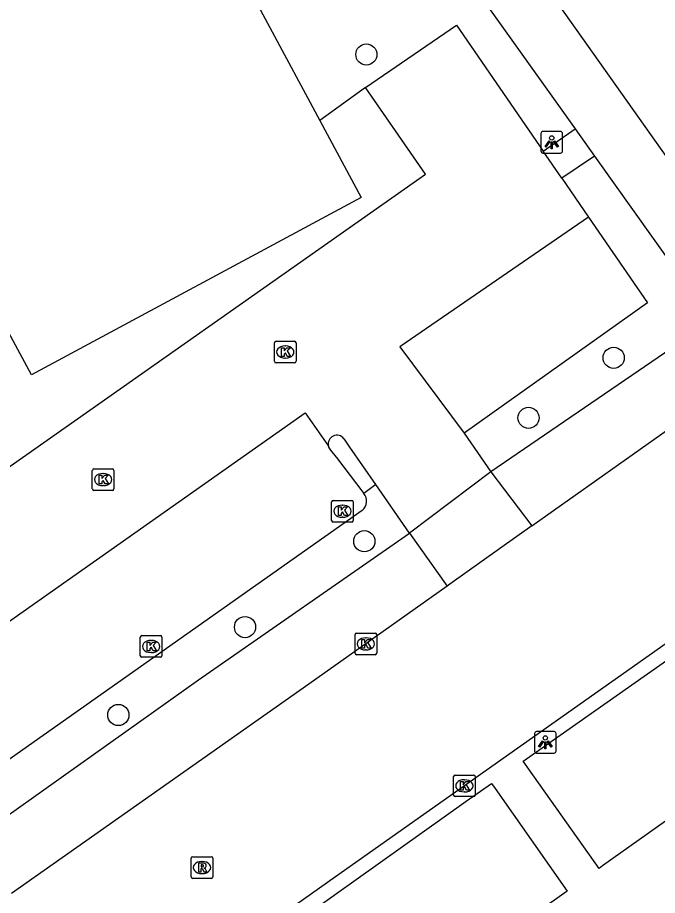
# Model space of a CAD drawing. Extents: x 159353 to 160616, y 385893 to 387321.
# Drawn here: x 160007.2 to 160036.78, y 387095.74 to 387136.3 of the extents above; entities that cross this region are included whole.
import ezdxf

# ---------------------------------------------------------------- set-up
doc = ezdxf.new("R2010")
doc.units = 0
for name, color, linetype in [('IMGEO_Boom', 7, 'Continuous'), ('IMGEO_Haag', 7, 'Continuous'), ('IMGEO_Kolk', 7, 'Continuous'), ('IMGEO_Lichtpunt', 7, 'Continuous'), ('IMGEO_Pand', 7, 'Continuous'), ('IMGEO_Parkeervlak_open', 7, 'Continuous'), ('IMGEO_Rijbaan_lokaal_gesloten', 7, 'Continuous'), ('IMGEO_Rijbaan_lokaal_open', 7, 'Continuous'), ('IMGEO_Rioolput', 7, 'Continuous'), ('IMGEO_Voetpad_open', 7, 'Continuous')]:
    doc.layers.add(name, color=color, linetype=linetype)

msp = doc.modelspace()

# ---------------------------------------------------------------- linework, layer by layer
at = {"layer": 'IMGEO_Boom'}
for centre in [(160023.329, 387134.591), (160034.759, 387120.579), (160030.823, 387117.805), (160023.233, 387112.104), (160017.721, 387108.137), (160011.861, 387104.077)]:
    msp.add_circle(centre, 0.489, dxfattribs=at)
at = {"layer": 'IMGEO_Haag'}
msp.add_lwpolyline([(160023.759, 387114.731), (160023.205, 387114.315)], dxfattribs=at)
at = {"layer": 'IMGEO_Kolk'}
for p, q in [((160019.079, 387120.419), (160019.079, 387121.271)), ((160019.154, 387121.345), (160020.006, 387121.345)), ((160020.08, 387121.271), (160020.08, 387120.419)), ((160019.567, 387121.125), (160019.592, 387121.125)), ((160019.59, 387120.565), (160019.565, 387120.565)), ((160020.006, 387120.345), (160019.154, 387120.345)), ((160010.66, 387114.526), (160010.66, 387115.378)), ((160010.735, 387115.452), (160011.587, 387115.452)), ((160011.148, 387115.232), (160011.173, 387115.232)), ((160011.661, 387115.378), (160011.661, 387114.526)), ((160011.587, 387114.452), (160010.735, 387114.452)), ((160011.171, 387114.672), (160011.146, 387114.672)), ((160021.722, 387113.065), (160021.722, 387113.917)), ((160021.797, 387113.991), (160022.649, 387113.991)), ((160022.723, 387113.917), (160022.723, 387113.065)), ((160022.21, 387113.771), (160022.235, 387113.771)), ((160022.233, 387113.211), (160022.208, 387113.211)), ((160022.649, 387112.991), (160021.797, 387112.991)), ((160022.803, 387106.936), (160022.803, 387107.788)), ((160022.878, 387107.862), (160023.73, 387107.862)), ((160023.804, 387107.788), (160023.804, 387106.936)), ((160012.878, 387106.815), (160012.878, 387107.667)), ((160012.953, 387107.741), (160013.805, 387107.741)), ((160013.366, 387107.521), (160013.391, 387107.521)), ((160013.879, 387107.667), (160013.879, 387106.815)), ((160023.291, 387107.642), (160023.316, 387107.642)), ((160023.314, 387107.082), (160023.289, 387107.082)), ((160013.805, 387106.741), (160012.953, 387106.741)), ((160013.389, 387106.961), (160013.364, 387106.961)), ((160023.73, 387106.862), (160022.878, 387106.862)), ((160027.431, 387101.303), (160028.283, 387101.303)), ((160027.356, 387100.377), (160027.356, 387101.229)), ((160027.844, 387101.083), (160027.869, 387101.083)), ((160028.357, 387101.229), (160028.357, 387100.377)), ((160027.867, 387100.523), (160027.842, 387100.523)), ((160028.283, 387100.303), (160027.431, 387100.303))]:
    msp.add_line(p, q, dxfattribs=at)
for points in [[(160019.079, 387120.419), (160019.079, 387121.271)], [(160019.154, 387121.345), (160020.006, 387121.345)], [(160020.08, 387121.271), (160020.08, 387120.419)], [(160019.4, 387121.045), (160019.523, 387121.045), (160019.523, 387120.894), (160019.653, 387121.045), (160019.817, 387121.045), (160019.671, 387120.894), (160019.824, 387120.645), (160019.672, 387120.645), (160019.587, 387120.809), (160019.523, 387120.742), (160019.523, 387120.645), (160019.4, 387120.645), (160019.4, 387121.045)], [(160020.006, 387120.345), (160019.154, 387120.345)], [(160010.66, 387114.526), (160010.66, 387115.378)], [(160010.735, 387115.452), (160011.587, 387115.452)], [(160010.981, 387115.152), (160011.104, 387115.152), (160011.104, 387115.001), (160011.234, 387115.152), (160011.398, 387115.152), (160011.252, 387115.001), (160011.405, 387114.752), (160011.253, 387114.752), (160011.168, 387114.916), (160011.104, 387114.849), (160011.104, 387114.752), (160010.981, 387114.752), (160010.981, 387115.152)], [(160011.661, 387115.378), (160011.661, 387114.526)], [(160011.587, 387114.452), (160010.735, 387114.452)], [(160021.722, 387113.065), (160021.722, 387113.917)], [(160021.797, 387113.991), (160022.649, 387113.991)], [(160022.723, 387113.917), (160022.723, 387113.065)], [(160022.043, 387113.691), (160022.166, 387113.691), (160022.166, 387113.54), (160022.296, 387113.691), (160022.46, 387113.691), (160022.314, 387113.54), (160022.467, 387113.291), (160022.315, 387113.291), (160022.23, 387113.455), (160022.166, 387113.388), (160022.166, 387113.291), (160022.043, 387113.291), (160022.043, 387113.691)], [(160022.649, 387112.991), (160021.797, 387112.991)], [(160022.803, 387106.936), (160022.803, 387107.788)], [(160022.878, 387107.862), (160023.73, 387107.862)], [(160023.804, 387107.788), (160023.804, 387106.936)], [(160012.878, 387106.815), (160012.878, 387107.667)], [(160012.953, 387107.741), (160013.805, 387107.741)], [(160013.199, 387107.441), (160013.322, 387107.441), (160013.322, 387107.29), (160013.452, 387107.441), (160013.616, 387107.441), (160013.47, 387107.29), (160013.623, 387107.041), (160013.471, 387107.041), (160013.386, 387107.205), (160013.322, 387107.138), (160013.322, 387107.041), (160013.199, 387107.041), (160013.199, 387107.441)], [(160013.879, 387107.667), (160013.879, 387106.815)], [(160023.124, 387107.562), (160023.247, 387107.562), (160023.247, 387107.411), (160023.377, 387107.562), (160023.541, 387107.562), (160023.395, 387107.411), (160023.548, 387107.162), (160023.396, 387107.162), (160023.311, 387107.326), (160023.247, 387107.259), (160023.247, 387107.162), (160023.124, 387107.162), (160023.124, 387107.562)], [(160013.805, 387106.741), (160012.953, 387106.741)], [(160023.73, 387106.862), (160022.878, 387106.862)], [(160027.431, 387101.303), (160028.283, 387101.303)], [(160027.356, 387100.377), (160027.356, 387101.229)], [(160027.677, 387101.003), (160027.8, 387101.003), (160027.8, 387100.852), (160027.93, 387101.003), (160028.094, 387101.003), (160027.948, 387100.852), (160028.101, 387100.603), (160027.949, 387100.603), (160027.864, 387100.767), (160027.8, 387100.7), (160027.8, 387100.603), (160027.677, 387100.603), (160027.677, 387101.003)], [(160028.357, 387101.229), (160028.357, 387100.377)], [(160028.283, 387100.303), (160027.431, 387100.303)]]:
    msp.add_lwpolyline(points, dxfattribs=at)
for centre, start, end in [((160019.156, 387121.269), 91.552, 178.448), ((160019.156, 387121.269), 91.552, 178.448), ((160020.004, 387121.269), 1.552, 88.448), ((160020.004, 387121.269), 1.552, 88.448), ((160019.156, 387120.421), 181.552, 268.448), ((160019.156, 387120.421), 181.552, 268.448), ((160020.004, 387120.421), 271.552, 358.448), ((160020.004, 387120.421), 271.552, 358.448), ((160010.737, 387115.376), 91.552, 178.448), ((160010.737, 387115.376), 91.552, 178.448), ((160011.585, 387115.376), 1.552, 88.448), ((160011.585, 387115.376), 1.552, 88.448), ((160010.737, 387114.528), 181.552, 268.448), ((160010.737, 387114.528), 181.552, 268.448), ((160011.585, 387114.528), 271.552, 358.448), ((160011.585, 387114.528), 271.552, 358.448), ((160021.799, 387113.915), 91.552, 178.448), ((160021.799, 387113.915), 91.552, 178.448), ((160022.647, 387113.915), 1.552, 88.448), ((160022.647, 387113.915), 1.552, 88.448), ((160021.799, 387113.067), 181.552, 268.448), ((160021.799, 387113.067), 181.552, 268.448), ((160022.647, 387113.067), 271.552, 358.448), ((160022.647, 387113.067), 271.552, 358.448), ((160022.88, 387107.786), 91.552, 178.448), ((160022.88, 387107.786), 91.552, 178.448), ((160023.728, 387107.786), 1.552, 88.448), ((160023.728, 387107.786), 1.552, 88.448), ((160012.955, 387107.665), 91.552, 178.448), ((160012.955, 387107.665), 91.552, 178.448), ((160013.803, 387107.665), 1.552, 88.448), ((160013.803, 387107.665), 1.552, 88.448), ((160012.955, 387106.817), 181.552, 268.448), ((160012.955, 387106.817), 181.552, 268.448), ((160013.803, 387106.817), 271.552, 358.448), ((160013.803, 387106.817), 271.552, 358.448), ((160022.88, 387106.938), 181.552, 268.448), ((160022.88, 387106.938), 181.552, 268.448), ((160023.728, 387106.938), 271.552, 358.448), ((160023.728, 387106.938), 271.552, 358.448), ((160027.433, 387101.227), 91.552, 178.448), ((160027.433, 387101.227), 91.552, 178.448), ((160028.281, 387101.227), 1.552, 88.448), ((160028.281, 387101.227), 1.552, 88.448), ((160027.433, 387100.379), 181.552, 268.448), ((160027.433, 387100.379), 181.552, 268.448), ((160028.281, 387100.379), 271.552, 358.448), ((160028.281, 387100.379), 271.552, 358.448)]:
    msp.add_arc(centre, 0.0765, start, end, dxfattribs=at)
for centre, major_axis, ratio, start_param, end_param in [((160019.566, 387120.845), (-0.387, 0.002), 0.722429, 4.712389, 7.853982), ((160019.591, 387120.845), (-0.39, 0.002), 0.717154, 1.570796, 4.712389), ((160011.147, 387114.952), (-0.387, 0.002), 0.722429, 4.712389, 7.853982), ((160011.172, 387114.952), (-0.39, 0.002), 0.717154, 1.570796, 4.712389), ((160022.209, 387113.491), (-0.387, 0.002), 0.722429, 4.712389, 7.853982), ((160022.234, 387113.491), (-0.39, 0.002), 0.717154, 1.570796, 4.712389), ((160013.365, 387107.241), (-0.387, 0.002), 0.722429, 4.712389, 7.853982), ((160013.39, 387107.241), (-0.39, 0.002), 0.717154, 1.570796, 4.712389), ((160023.29, 387107.362), (-0.387, 0.002), 0.722429, 4.712389, 7.853982), ((160023.315, 387107.362), (-0.39, 0.002), 0.717154, 1.570796, 4.712389), ((160027.843, 387100.803), (-0.387, 0.002), 0.722429, 4.712389, 7.853982), ((160027.868, 387100.803), (-0.39, 0.002), 0.717154, 1.570796, 4.712389)]:
    msp.add_ellipse(centre, major_axis=major_axis, ratio=ratio, start_param=start_param, end_param=end_param, dxfattribs=at)
at = {"layer": 'IMGEO_Lichtpunt'}
for p, q in [((160031.398, 387130.941), (160031.398, 387130.134)), ((160031.398, 387130.941), (160031.398, 387130.134)), ((160032.3, 387131.036), (160031.492, 387131.036)), ((160032.3, 387131.036), (160031.492, 387131.036)), ((160032.394, 387130.134), (160032.394, 387130.941)), ((160032.394, 387130.134), (160032.394, 387130.941)), ((160031.492, 387130.04), (160032.3, 387130.04)), ((160031.492, 387130.04), (160032.3, 387130.04)), ((160031.101, 387103.218), (160031.101, 387102.411)), ((160031.101, 387103.218), (160031.101, 387102.411)), ((160032.003, 387103.313), (160031.195, 387103.313)), ((160032.003, 387103.313), (160031.195, 387103.313)), ((160032.097, 387102.411), (160032.097, 387103.218)), ((160032.097, 387102.411), (160032.097, 387103.218)), ((160031.195, 387102.317), (160032.003, 387102.317)), ((160031.195, 387102.317), (160032.003, 387102.317))]:
    msp.add_line(p, q, dxfattribs=at)
for points in [[(160031.772, 387130.605), (160031.811, 387130.577), (160031.623, 387130.315), (160031.585, 387130.342), (160031.772, 387130.605)], [(160031.874, 387130.557), (160031.921, 387130.557), (160031.921, 387130.235), (160031.874, 387130.235), (160031.874, 387130.557)], [(160031.984, 387130.577), (160032.022, 387130.604), (160032.209, 387130.342), (160032.17, 387130.314), (160031.984, 387130.577)], [(160031.475, 387102.882), (160031.514, 387102.854), (160031.326, 387102.592), (160031.288, 387102.619), (160031.475, 387102.882)], [(160031.577, 387102.834), (160031.624, 387102.834), (160031.624, 387102.512), (160031.577, 387102.512), (160031.577, 387102.834)], [(160031.687, 387102.854), (160031.725, 387102.881), (160031.912, 387102.619), (160031.873, 387102.591), (160031.687, 387102.854)]]:
    msp.add_lwpolyline(points, dxfattribs=at)
for centre in [(160031.897, 387130.739), (160031.6, 387103.016)]:
    msp.add_circle(centre, 0.0994, dxfattribs=at)
for centre, start, end in [((160031.492, 387130.941), 90, 180), ((160031.492, 387130.941), 90, 180), ((160032.3, 387130.941), 0, 90), ((160032.3, 387130.941), 0, 90), ((160031.492, 387130.134), 180, 270), ((160031.492, 387130.134), 180, 270), ((160032.3, 387130.134), 270, 0), ((160032.3, 387130.134), 270, 360), ((160031.195, 387103.218), 90, 180), ((160031.195, 387103.218), 90, 180), ((160032.003, 387103.218), 0, 90), ((160032.003, 387103.218), 0, 90), ((160031.195, 387102.411), 180, 270), ((160031.195, 387102.411), 180, 270), ((160032.003, 387102.411), 270, 0), ((160032.003, 387102.411), 270, 360)]:
    msp.add_arc(centre, 0.0946, start, end, dxfattribs=at)
at = {"layer": 'IMGEO_Pand'}
for points in [[(160021.18, 387131.539), (160023.093, 387127.982), (160007.844, 387119.786), (160004.862, 387125.301), (160003.696, 387124.469), (160003.47, 387124.808), (160004.262, 387125.398), (160004.074, 387125.651), (160003.777, 387125.441), (160000, 387130.781), (159980.669, 387158.111), (159980.481, 387157.978), (159968.994, 387174.219), (159972.062, 387176.389), (159975.776, 387179.016), (159974.455, 387180.884)], [(160001.337, 387162.54), (160015.824, 387142.057), (160012.121, 387139.438), (160012.745, 387138.556), (160016.584, 387141.196), (160016.805, 387140.87), (160016.335, 387140.551), (160021.18, 387131.539)]]:
    msp.add_lwpolyline(points, dxfattribs=at)
at = {"layer": 'IMGEO_Parkeervlak_open'}
for points in [[(160033.6, 387127.081), (160036.325, 387123.113), (160027.845, 387117.095)], [(160021.667, 387116.313), (160021.934, 387115.993), (160021.952, 387115.973), (160023.205, 387114.315)], [(160023.128, 387113.527), (160005.18, 387100.883)]]:
    msp.add_lwpolyline(points, dxfattribs=at)
for centre, radius, start, end in [((160021.959, 387116.583), 0.398, 191.8735, 222.7101), ((160022.797, 387113.957), 0.543, 307.6107, 41.2273)]:
    msp.add_arc(centre, radius, start, end, dxfattribs=at)
at = {"layer": 'IMGEO_Rijbaan_lokaal_gesloten'}
for points in [[(160030.983, 387112.808), (160040.992, 387119.907)], [(160030.983, 387112.808), (160027.183, 387110.113), (160027.063, 387110.028)], [(160043.362, 387111.733), (160021.896, 387096.604), (160005.418, 387084.937), (159988.186, 387072.93), (159987.505, 387072.447), (159987.098, 387072.146)], [(160027.063, 387110.028), (160020.672, 387105.495), (160006.924, 387095.826)]]:
    msp.add_lwpolyline(points, dxfattribs=at)
at = {"layer": 'IMGEO_Rijbaan_lokaal_open'}
for points in [[(160023.286, 387133.064), (160027.497, 387135.95), (160031.493, 387130.126)], [(160005.444, 387114.582), (160026.055, 387129.066), (160023.286, 387133.064)], [(160032.368, 387128.875), (160031.493, 387130.126)], [(160032.368, 387128.875), (160033.6, 387127.081)], [(160033.6, 387127.081), (160024.876, 387121.09), (160027.845, 387117.095)], [(160002.725, 387103.073), (160001.607, 387104.738), (160020.501, 387118.031), (160021.57, 387116.501)], [(160023.759, 387114.731), (160022.565, 387116.449), (160022.312, 387116.813), (160022.293, 387116.84)], [(160027.845, 387117.095), (160029.086, 387115.308)], [(160029.086, 387115.308), (160025.321, 387112.484)], [(160025.321, 387112.484), (160023.759, 387114.731)]]:
    msp.add_lwpolyline(points, dxfattribs=at)
msp.add_arc((160021.969, 387116.59), 0.409, 37.7476, 192.4942, dxfattribs=at)
at = {"layer": 'IMGEO_Rioolput'}
for p, q in [((160015.229, 387096.602), (160015.229, 387097.454)), ((160015.304, 387097.528), (160016.156, 387097.528)), ((160015.717, 387097.308), (160015.742, 387097.308)), ((160016.23, 387097.454), (160016.23, 387096.602)), ((160016.156, 387096.528), (160015.304, 387096.528)), ((160015.74, 387096.748), (160015.715, 387096.748))]:
    msp.add_line(p, q, dxfattribs=at)
for points in [[(160015.229, 387096.602), (160015.229, 387097.454)], [(160015.304, 387097.528), (160016.156, 387097.528)], [(160016.23, 387097.454), (160016.23, 387096.602)], [(160015.818, 387097.226), (160015.566, 387097.228), (160015.566, 387096.828)], [(160015.566, 387096.828), (160015.69, 387096.828), (160015.69, 387096.99), (160015.701, 387096.99)], [(160015.744, 387097.147), (160015.69, 387097.147), (160015.69, 387097.066)], [(160015.69, 387097.066), (160015.742, 387097.066)], [(160015.748, 387096.961), (160015.819, 387096.828), (160015.959, 387096.828), (160015.894, 387096.954)], [(160016.156, 387096.528), (160015.304, 387096.528)]]:
    msp.add_lwpolyline(points, dxfattribs=at)
for centre, radius, start, end in [((160015.306, 387097.452), 0.0765, 91.552, 178.448), ((160015.306, 387097.452), 0.0765, 91.552, 178.448), ((160016.154, 387097.452), 0.0765, 1.552, 88.448), ((160016.154, 387097.452), 0.0765, 1.552, 88.448), ((160015.7, 387096.937), 0.0533, 26.0293, 88.6989), ((160015.726, 387097.255), 0.19, 274.7715, 282.9687), ((160015.75, 387097.051), 0.0964, 77.0061, 93.1865), ((160015.764, 387097.108), 0.0378, 276.6634, 79.6772), ((160015.817, 387097.116), 0.109, 350.3612, 89.416), ((160015.815, 387097.116), 0.112, 277.5842, 350.9817), ((160015.799, 387096.901), 0.108, 29.5134, 73.7905), ((160015.306, 387096.604), 0.0765, 181.552, 268.448), ((160015.306, 387096.604), 0.0765, 181.552, 268.448), ((160016.154, 387096.604), 0.0765, 271.552, 358.448), ((160016.154, 387096.604), 0.0765, 271.552, 358.448)]:
    msp.add_arc(centre, radius, start, end, dxfattribs=at)
for centre, major_axis, ratio, start_param, end_param in [((160015.716, 387097.028), (-0.387, 0.002), 0.722429, 4.712389, 7.853982), ((160015.741, 387097.028), (-0.39, 0.002), 0.717154, 1.570796, 4.712389)]:
    msp.add_ellipse(centre, major_axis=major_axis, ratio=ratio, start_param=start_param, end_param=end_param, dxfattribs=at)
at = {"layer": 'IMGEO_Voetpad_open'}
for points in [[(160040.642, 387132.347), (160037.191, 387129.901), (160023.376, 387149.397), (160009.09, 387169.534), (160007.273, 387172.121), (160011.786, 387175.319)], [(160007.547, 387166.933), (160026.357, 387140.437), (160028.581, 387137.317), (160032.972, 387131.157)], [(160023.286, 387133.064), (160021.18, 387131.539)], [(160031.493, 387130.126), (160032.972, 387131.157)], [(160032.972, 387131.157), (160033.873, 387129.893)], [(160033.873, 387129.893), (160032.368, 387128.875)], [(160033.873, 387129.893), (160039.294, 387122.289)], [(160039.294, 387122.289), (160029.086, 387115.308)], [(160029.086, 387115.308), (160030.983, 387112.808)], [(160005.147, 387098.304), (160015.563, 387105.7), (160025.321, 387112.484)], [(160025.321, 387112.484), (160027.063, 387110.028)], [(160047.912, 387106.792), (160034.244, 387097.1), (160034.085, 387096.987), (160030.574, 387101.939), (160043.775, 387111.213)], [(160032.605, 387095.937), (160020.598, 387087.423), (160020.383, 387087.27), (160016.869, 387092.204), (160027.943, 387100.091), (160029.111, 387100.911), (160029.276, 387100.675), (160032.605, 387095.937)]]:
    msp.add_lwpolyline(points, dxfattribs=at)

doc.saveas('drawing.dxf')
